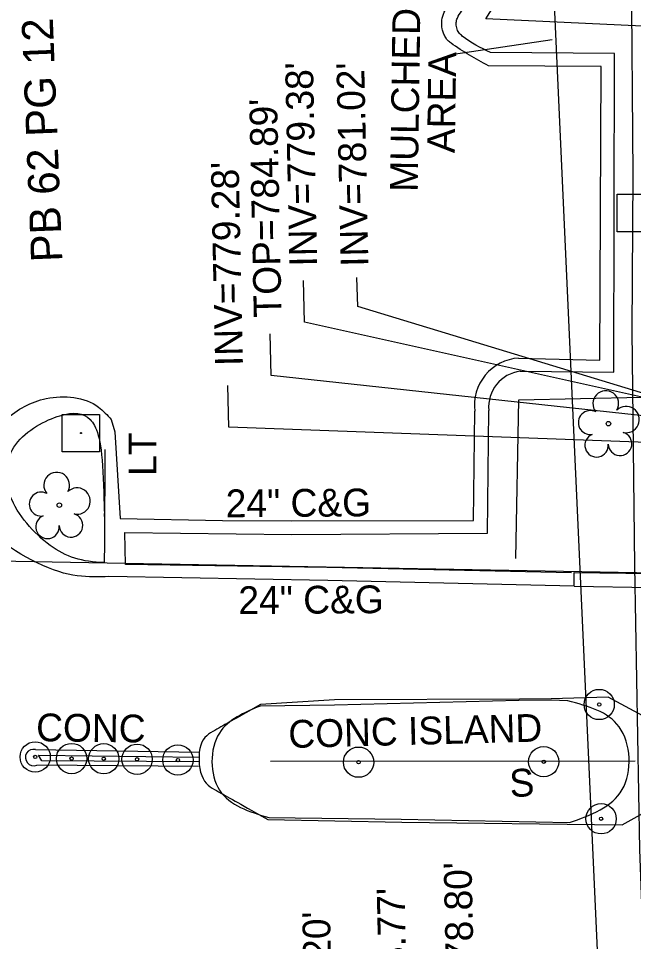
# Model space of a CAD drawing. Extents: x 1627482 to 1629573, y 760826 to 766301.
# Drawn here: x 1628324 to 1628412.6, y 761884.4 to 762017.3 of the extents above; entities that cross this region are included whole.
import ezdxf

# ---------------------------------------------------------------- set-up
doc = ezdxf.new("R2010")
doc.units = 0
for name, color, linetype in [('Exist Other Culture Area Outline', 7, 'Continuous'), ('Exist Other Culture Area Outline Leader', 7, 'Continuous'), ('Exist Other Culture Area Outline Text', 7, 'Continuous'), ('Exist Other Culture Sign CELL', 7, 'Continuous'), ('Exist Other Culture Sign Text', 7, 'Continuous'), ('Exist Property Deed Book Text', 7, 'Continuous'), ('Exist Property Line', 7, 'Continuous'), ('Exist Right of Way Easement Line', 7, 'Continuous'), ('Exist Roads Curbs', 7, 'Continuous'), ('Exist Roads Curbs Text', 7, 'Continuous'), ('Exist Roads EOP', 7, 'Continuous'), ('Exist Structure Minor Catch Basin Leader', 7, 'Continuous'), ('Exist Structure Minor Catch Basin Top Elevation', 7, 'Continuous'), ('Exist Structure Minor Pipes RCP 18 Inch Invert', 7, 'Continuous'), ('Exist Utilities Gas UG Line SUE', 7, 'Continuous'), ('Exist Utilities Other Pole With Base CELL', 7, 'Continuous'), ('Exist Utilities Other Pole With Base Text', 7, 'Continuous'), ('Exist Vegetation Tree CELL', 7, 'Continuous')]:
    doc.layers.add(name, color=color, linetype=linetype)

msp = doc.modelspace()

# ---------------------------------------------------------------- linework, layer by layer
at = {"layer": 'Exist Other Culture Area Outline'}
msp.add_lwpolyline([(1628395.624, 761939.577), (1628396.0760000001, 761962.38), (1628413.814, 761962.786), (1628413.844, 762016.148), (1628391.295, 762017.207), (1628403.061, 762035.877), (1628406.2, 762054.405), (1628401.239, 762074.455), (1628388.197, 762091.326), (1628371.3, 762095.953)], dxfattribs=at)
at = {"layer": 'Exist Other Culture Area Outline Leader'}
msp.add_line((1628400.8770015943, 762014.1737373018), (1628386.6621198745, 762012.1019244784), dxfattribs=at)
at = {"layer": 'Exist Other Culture Sign CELL'}
msp.add_line((1628412.8061783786, 761910.3907017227), (1628360.3255568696, 761910.354006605), dxfattribs=at)
for centre, radius in [((1628407.6300000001, 761918.5439999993), 2.1799154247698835), ((1628407.6300000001, 761918.5439999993), 0.24011715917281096), ((1628326.442, 761910.9959999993), 2.1799154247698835), ((1628331.687, 761910.7709999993), 2.1799154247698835), ((1628336.314, 761910.7359999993), 2.1799154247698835), ((1628341.116, 761910.6639999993), 2.1799154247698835), ((1628346.982, 761910.5569999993), 2.1799154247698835), ((1628326.442, 761910.9959999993), 0.24011715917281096), ((1628372.9956691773, 761910.2460172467), 2.1799154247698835), ((1628399.6448793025, 761910.313182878), 2.1799154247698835), ((1628331.687, 761910.7709999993), 0.24011715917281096), ((1628336.314, 761910.7359999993), 0.24011715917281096), ((1628341.116, 761910.6639999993), 0.24011715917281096), ((1628346.982, 761910.5569999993), 0.24011715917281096), ((1628372.9956691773, 761910.2460172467), 0.24011715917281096), ((1628399.6448793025, 761910.313182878), 0.24011715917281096), ((1628407.909, 761902.0949999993), 2.1799154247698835), ((1628407.909, 761902.0949999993), 0.24011715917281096)]:
    msp.add_circle(centre, radius, dxfattribs=at)
at = {"layer": 'Exist Property Line'}
msp.add_line((1628425.1988242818, 761937.2687574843), (1628267.072147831, 761940.1765311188), dxfattribs=at)
at = {"layer": 'Exist Right of Way Easement Line'}
msp.add_line((1628407.398446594, 761883.1773656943), (1628398.5875514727, 762076.3530048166), dxfattribs=at)
at = {"layer": 'Exist Roads Curbs'}
for p, q in [((1628336.452, 761941.705), (1628336.531, 761955.247)), ((1628404.006, 761935.549), (1628404.0323274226, 761937.5488267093)), ((1628404.0323274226, 761937.5488267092), (1628415.1438799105, 761937.4025447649)), ((1628360.067, 761902.2710000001), (1628379.119, 761902.032)), ((1628379.119, 761902.032), (1628403.351, 761901.545))]:
    msp.add_line(p, q, dxfattribs=at)
for points in [[(1628396.279, 761966.511), (1628409.724, 761966.372), (1628409.851, 762012.209), (1628391.979, 762012.372)], [(1628403.649, 761937.485), (1628368.447, 761938.282), (1628339.42, 761938.681), (1628339.324, 761943.273), (1628363.372, 761943.025), (1628391.568, 761943.219), (1628391.727, 761960.867)], [(1628336.408, 761938.981), (1628336.452, 761941.705)], [(1628396.087, 761919.138), (1628369.531, 761918.451), (1628358.843, 761918.328)], [(1628403.1230000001, 761919.074), (1628400.715, 761919.152), (1628396.087, 761919.138)], [(1628349.976, 761910.3030000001), (1628327.411, 761910.4500000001), (1628326.919, 761911.262), (1628350.091, 761910.9670000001)]]:
    msp.add_lwpolyline(points, dxfattribs=at)
msp.add_ellipse((1628396.9450390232, 761961.3157247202), major_axis=(3.71476476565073, -3.6938521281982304), ratio=0.9995392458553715, start_param=2.480653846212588, end_param=4.010179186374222, dxfattribs=at)
for points in [[(1628391.979, 762012.372), (1628387.924, 762014.73), (1628387.4278539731, 762015.2212282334), (1628387.1245711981, 762015.9177870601), (1628387.044752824, 762016.6699523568), (1628387.219, 762017.328), (1628387.813820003, 762018.3131468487), (1628388.4793782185, 762019.2829561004), (1628389.9366928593, 762021.2009388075), (1628391.4189110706, 762023.1307021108), (1628392.4434291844, 762024.6150841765), (1628392.7473656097, 762025.11000636)], [(1628358.843, 761918.328), (1628352.9610000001, 761914.43), (1628352.986, 761906.206), (1628360.067, 761902.2710000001)], [(1628403.351, 761901.545), (1628410.95, 761906.294), (1628410.5, 761915.341), (1628403.1230000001, 761919.074)]]:
    msp.add_spline(points, degree=3, dxfattribs=at)
msp.add_open_spline([(1628336.408, 761938.9809999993), (1628333.161, 761939.0419999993), (1628328.634, 761940.4509999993), (1628321.5150000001, 761948.5339999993), (1628322.435, 761956.5859999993), (1628330.712, 761960.9359999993), (1628334.693969, 761960.289100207), (1628336.531, 761955.2469999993), (1628336.408, 761938.9809999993), (1628336.531, 761955.2469999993)], degree=3, dxfattribs=at)
at = {"layer": 'Exist Roads EOP'}
for p, q in [((1628337.3830000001, 761959.534), (1628337.899, 761957.777)), ((1628337.899, 761957.777), (1628338.670454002, 761945.2975714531)), ((1628368.558, 761936.371), (1628337.04, 761936.947)), ((1628404.006, 761935.549), (1628368.558, 761936.371)), ((1628404.006, 761935.549), (1628415.1175524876, 761935.4027180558)), ((1628326.491, 761912.061), (1628350.041, 761911.677)), ((1628349.928, 761909.622), (1628326.659, 761909.826)), ((1628359.916, 761901.992), (1628379.213, 761901.617)), ((1628379.213, 761901.617), (1628410.9273308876, 761901.2462804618))]:
    msp.add_line(p, q, dxfattribs=at)
for points in [[(1628396.03, 761968.3960000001), (1628407.74, 761968.113), (1628407.923, 762010.344), (1628391.688, 762010.461)], [(1628338.670454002, 761945.2975714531), (1628353.384, 761945.01), (1628363.3900000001, 761944.991), (1628389.5250000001, 761945.0040000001), (1628389.729, 761960.752)], [(1628396.166, 761919.301), (1628369.518, 761919.219), (1628358.8900000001, 761918.54)], [(1628408.9380625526, 761919.5923346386), (1628400.718, 761919.366), (1628396.166, 761919.301)], [(1628410.9273308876, 761901.2462804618), (1628421.523, 761907.1496), (1628423.339, 761910.2489), (1628422.5590000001, 761912.2478), (1628408.9380625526, 761919.5923346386)]]:
    msp.add_lwpolyline(points, dxfattribs=at)
for centre, major_axis, ratio, start_param, end_param in [((1628396.4712445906, 761961.6104661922), (2.4262373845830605, -6.352633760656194), 0.9994530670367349, 2.841544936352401, 4.474330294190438), ((1628326.2160815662, 761910.9167265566), (1.1560464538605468, -0.22711101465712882), 0.9988876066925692, 1.5290403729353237, 5.291597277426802)]:
    msp.add_ellipse(centre, major_axis=major_axis, ratio=ratio, start_param=start_param, end_param=end_param, dxfattribs=at)
for points in [[(1628391.688, 762010.461), (1628386.301, 762013.711), (1628385.8566147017, 762014.0805250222), (1628385.6686667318, 762014.3084501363), (1628385.4968000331, 762014.5583359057), (1628385.2148929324, 762015.1395988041), (1628385.049516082, 762015.7527621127), (1628384.98297409, 762017.0370572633), (1628385.321, 762018.154), (1628385.9677609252, 762019.1969546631), (1628386.6771684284, 762020.2242214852), (1628388.2086237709, 762022.255664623), (1628389.764767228, 762024.2962754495), (1628390.8574818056, 762025.8615924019), (1628391.177966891, 762026.3666132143)], [(1628337.04, 761936.947), (1628326.713, 761938.92), (1628320.324, 761945.701), (1628320.335, 761945.705), (1628319.582, 761954.014), (1628322.2110000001, 761959.53), (1628328.047, 761962.576), (1628335.568, 761961.334), (1628337.3830000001, 761959.534)]]:
    msp.add_spline(points, degree=3, dxfattribs=at)
msp.add_open_spline([(1628358.8900000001, 761918.54), (1628356.7086666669, 761917.3126666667), (1628354.5273333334, 761916.0853333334), (1628352.3460000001, 761914.858), (1628349.8132130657, 761913.43292031), (1628350.024518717, 761907.5693977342), (1628352.556, 761906.142), (1628355.0093333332, 761904.7586666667), (1628357.4626666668, 761903.3753333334), (1628359.916, 761901.992)], degree=3, dxfattribs=at)
at = {"layer": 'Exist Structure Minor Catch Basin Leader'}
msp.add_lwpolyline([(1628432.593, 761958.0834), (1628360.4149708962, 761965.8820272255), (1628360.2887663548, 761971.8806997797)], dxfattribs=at)
at = {"layer": 'Exist Structure Minor Pipes RCP 18 Inch Invert'}
for points in [[(1628434.291, 761958.1919), (1628365.2109856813, 761973.5603593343), (1628365.0847811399, 761979.5590318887)], [(1628435.01, 761956.915), (1628372.8801777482, 761975.826944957), (1628372.731806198, 761979.9844416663)], [(1628434.171, 761955.5327), (1628354.3054888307, 761958.4363903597), (1628354.1792842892, 761964.435062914)]]:
    msp.add_lwpolyline(points, dxfattribs=at)
at = {"layer": 'Exist Utilities Gas UG Line SUE'}
msp.add_lwpolyline([(1628420.257805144, 761744.1099912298), (1628420.4418251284, 761782.0631129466), (1628417.8105393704, 761791.8711781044), (1628415.699310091, 761838.7752718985), (1628414.5241824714, 761869.089564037), (1628413.4790689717, 761897.6706679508), (1628412.76699164, 761938.4270941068), (1628412.395951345, 761972.3847819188), (1628412.532966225, 761994.7782138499), (1628412.2819389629, 762024.8314776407), (1628413.7971035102, 762067.9071556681), (1628415.5962989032, 762097.3783562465)], dxfattribs=at)
at = {"layer": 'Exist Utilities Other Pole With Base CELL'}
msp.add_line((1628333.036, 761957.5979999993), (1628333.036, 761957.5979999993), dxfattribs=at)
for points in [[(1628410.207, 761991.9779999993), (1628415.607, 761991.9779999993), (1628415.607, 761986.5779999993), (1628410.207, 761986.5779999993), (1628410.207, 761991.9779999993)], [(1628330.311, 761960.2979999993), (1628335.7110000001, 761960.2979999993), (1628335.7110000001, 761954.8979999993), (1628330.311, 761954.8979999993), (1628330.311, 761960.2979999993)]]:
    msp.add_lwpolyline(points, dxfattribs=at)
msp.add_circle((1628333.036, 761957.5979999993), 0.07071067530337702, dxfattribs=at)
at = {"layer": 'Exist Vegetation Tree CELL'}
for p, q in [((1628408.962, 761958.9609999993), (1628408.962, 761958.9609999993)), ((1628329.923, 761947.2289999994), (1628329.923, 761947.2289999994))]:
    msp.add_line(p, q, dxfattribs=at)
for centre in [(1628408.9619999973, 761958.9609999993), (1628329.9229999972, 761947.2289999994)]:
    msp.add_circle(centre, 0.3259601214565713, dxfattribs=at)
for centre, radius, start, end in [((1628408.5771166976, 761961.8342924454), 1.855853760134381, 330.165075, 219.7133527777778), ((1628406.3566128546, 761959.1147002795), 1.7266185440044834, 62.66361111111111, 279.3457), ((1628411.5109171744, 761959.5495828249), 1.89900326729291, 257.1011, 134.1999305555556), ((1628407.257891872, 761955.8401698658), 1.6890867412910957, 111.56708055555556, 6.231044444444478), ((1628410.6348653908, 761956.0615011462), 1.6982906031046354, 181.28216388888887, 74.55999166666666), ((1628329.5381166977, 761950.1022924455), 1.855853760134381, 330.165075, 219.7133527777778), ((1628327.3176128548, 761947.3827002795), 1.7266185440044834, 62.66361111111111, 279.3457), ((1628332.4719171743, 761947.817582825), 1.89900326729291, 257.1011, 134.1999305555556), ((1628331.5958653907, 761944.3295011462), 1.6982906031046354, 181.28216388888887, 74.55999166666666), ((1628328.2188918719, 761944.1081698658), 1.6890867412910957, 111.56708055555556, 6.231044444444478)]:
    msp.add_arc(centre, radius, start, end, dxfattribs=at)

# ---------------------------------------------------------------- texts
at = {"layer": 'Exist Other Culture Area Outline Text'}
for s, p in [('MULCHED', (1628381.515468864, 761992.2950189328)), ('AREA', (1628386.8453830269, 761997.8573251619))]:
    msp.add_text(s, height=3.999999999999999, rotation=89.18238838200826, dxfattribs=at).set_placement(p)
at = {"layer": 'Exist Other Culture Sign Text'}
msp.add_text('S', height=3.999999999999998, rotation=3.4701881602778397, dxfattribs=at).set_placement((1628394.8304413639, 761905.1845162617))
at = {"layer": 'Exist Property Deed Book Text'}
msp.add_text('PB 62 PG 12', height=4.499999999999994, rotation=92.25818983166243, dxfattribs=at).set_placement((1628330.3605885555, 761982.294047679))
at = {"layer": 'Exist Roads Curbs Text'}
for s, height, rotation, p in [('24" C&G', 3.9999999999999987, 0.39421215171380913, (1628353.8754412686, 761945.4842497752)), ('24" C&G', 3.999999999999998, 0.3942121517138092, (1628355.702423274, 761931.5479715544)), ('CONC', 4, 359.2706135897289, (1628326.5599608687, 761913.2667329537)), ('CONC ISLAND', 4, 1.4819032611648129, (1628362.9309142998, 761912.2782492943))]:
    msp.add_text(s, height=height, rotation=rotation, dxfattribs=at).set_placement(p)
at = {"layer": 'Exist Structure Minor Catch Basin Top Elevation'}
for s, height, rotation, p in [("TOP=784.89'", 3.999999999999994, 91.20525348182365, (1628361.9182280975, 761974.2797867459)), ("TOP=783.20'", 3.9999999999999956, 91.2052534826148, (1628369.5424256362, 761857.3240393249))]:
    msp.add_text(s, height=height, rotation=rotation, dxfattribs=at).set_placement(p)
at = {"layer": 'Exist Structure Minor Pipes RCP 18 Inch Invert'}
for s, height, rotation, p in [("INV=779.38'", 3.9999999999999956, 91.20525348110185, (1628367.0422704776, 761981.6006575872)), ("INV=781.02'", 3.999999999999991, 91.20525348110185, (1628374.4210997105, 761981.5717750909)), ("INV=779.28'", 3.999999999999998, 91.20525348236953, (1628356.3488395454, 761967.2725733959)), ("INV=779.28'", 3.9999999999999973, 91.20525348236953, (1628356.3488395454, 761967.2725733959)), ("INV=778.80'", 4.000000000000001, 91.2052534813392, (1628389.86388952, 761866.4968340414)), ("INV=778.77'", 4, 91.20525347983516, (1628380.2241699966, 761862.7936716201))]:
    msp.add_text(s, height=height, rotation=rotation, dxfattribs=at).set_placement(p)
at = {"layer": 'Exist Utilities Other Pole With Base Text'}
msp.add_text('LT', height=4, rotation=90, dxfattribs=at).set_placement((1628343.9039024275, 761951.4372331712))

doc.saveas('drawing.dxf')
